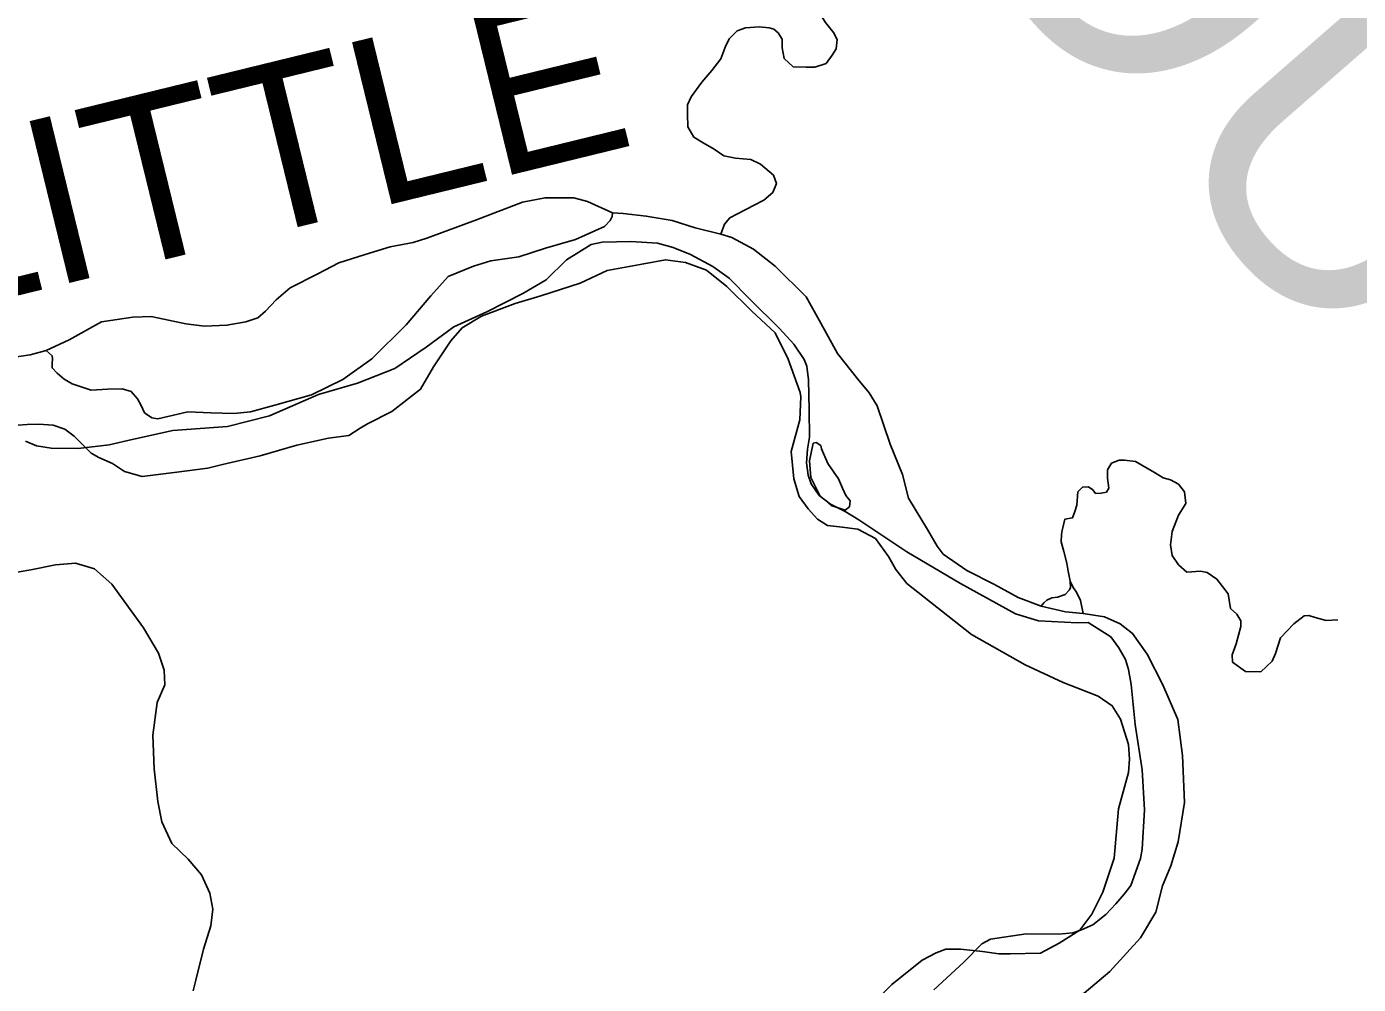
# Model space of a CAD drawing. Extents: x 8749 to 11879, y 13275 to 15339.
# Drawn here: x 10121.1 to 10205.5, y 13991.9 to 14052.6 of the extents above; entities that cross this region are included whole.
import ezdxf

# ---------------------------------------------------------------- set-up
doc = ezdxf.new("R2010")
doc.units = 0
for name, color, linetype in [('Level 2', 7, 'Continuous'), ('Level 35', 7, 'Continuous'), ('Level 9', 7, 'Continuous'), ('R_Draft', 7, 'Continuous')]:
    doc.layers.add(name, color=color, linetype=linetype)

msp = doc.modelspace()

# ---------------------------------------------------------------- linework, layer by layer
at = {"layer": 'Level 2'}
for points in [[(10121.064, 14026.279), (10121.766, 14025.988), (10122.685, 14025.843), (10124.402, 14025.819), (10126.361, 14026.061), (10127.836, 14026.399), (10130.4, 14026.956), (10133.859, 14027.222), (10136.519, 14027.899), (10139.639, 14029.253), (10142.106, 14029.954), (10144.472, 14030.891), (10146.452, 14032.253), (10148.214, 14033.524), (10150.302, 14034.486), (10152.591, 14035.648), (10154.062, 14036.519), (10155.351, 14037.772), (10156.913, 14038.752), (10157.603, 14038.898), (10159.437, 14038.952), (10161.108, 14038.843), (10162.107, 14038.571), (10163.215, 14038.117), (10164.613, 14037.354), (10165.667, 14036.61), (10166.993, 14035.267), (10168.845, 14033.433), (10169.753, 14032.434), (10170.407, 14031.454), (10170.57, 14031.036), (10170.679, 14030.165), (10170.734, 14028.277), (10170.752, 14026.534), (10170.625, 14025.771), (10170.552, 14024.918), (10170.661, 14024.137), (10170.861, 14023.592), (10171.37, 14022.848), (10172.078, 14022.303), (10173.004, 14021.831), (10173.876, 14021.305), (10176.909, 14019.271), (10180.323, 14017.274), (10183.81, 14015.35), (10185.263, 14014.896), (10187.733, 14014.769), (10188.413, 14014.793)], [(10121.064, 14026.279), (10121.766, 14025.988), (10122.685, 14025.843), (10124.402, 14025.819), (10126.361, 14026.061), (10127.836, 14026.399), (10130.4, 14026.956), (10133.859, 14027.222), (10136.519, 14027.899), (10139.639, 14029.253), (10142.106, 14029.954), (10144.472, 14030.891), (10146.452, 14032.253), (10148.214, 14033.524), (10150.302, 14034.486), (10152.591, 14035.648), (10154.062, 14036.519), (10155.351, 14037.772), (10156.913, 14038.752), (10157.603, 14038.898), (10159.437, 14038.952), (10161.108, 14038.843), (10162.107, 14038.571), (10163.215, 14038.117), (10164.613, 14037.354), (10165.667, 14036.61), (10166.993, 14035.267), (10168.845, 14033.433), (10169.753, 14032.434), (10170.407, 14031.454), (10170.57, 14031.036), (10170.679, 14030.165), (10170.734, 14028.277), (10170.752, 14026.534), (10170.625, 14025.771), (10170.552, 14024.918), (10170.661, 14024.137), (10170.861, 14023.592), (10171.37, 14022.848), (10172.078, 14022.303), (10173.004, 14021.831), (10173.876, 14021.305), (10176.909, 14019.271), (10180.323, 14017.274), (10183.81, 14015.35), (10185.263, 14014.896), (10187.733, 14014.769), (10188.413, 14014.793)], [(10188.413, 14014.793), (10189.837, 14013.885), (10190.353, 14013.184), (10190.766, 14012.441), (10190.972, 14011.822), (10191.137, 14010.873), (10191.385, 14008.335), (10191.839, 14005.467), (10191.984, 14002.929), (10191.839, 14000.432), (10191.715, 13999.833), (10191.117, 13998.121), (10190.683, 13997.584), (10190.167, 13996.965), (10189.528, 13996.284), (10188.702, 13995.624), (10187.979, 13995.315), (10187.443, 13995.129), (10186.555, 13995.046), (10184.471, 13995.067), (10182.221, 13994.716), (10181.664, 13994.427), (10180.528, 13993.272), (10178.629, 13991.518)], [(10188.413, 14014.793), (10189.837, 14013.885), (10190.353, 14013.184), (10190.766, 14012.441), (10190.972, 14011.822), (10191.137, 14010.873), (10191.385, 14008.335), (10191.839, 14005.467), (10191.984, 14002.929), (10191.839, 14000.432), (10191.715, 13999.833), (10191.117, 13998.121), (10190.683, 13997.584), (10190.167, 13996.965), (10189.528, 13996.284), (10188.702, 13995.624), (10187.979, 13995.315), (10187.443, 13995.129), (10186.555, 13995.046), (10184.471, 13995.067), (10182.221, 13994.716), (10181.664, 13994.427), (10180.528, 13993.272), (10178.629, 13991.518)]]:
    msp.add_lwpolyline(points, dxfattribs=at)
at = {"layer": 'Level 35'}
for points in [[(10172.432, 14051.157), (10172.508, 14051.741), (10172.28, 14052.198), (10171.773, 14052.833), (10171.417, 14053.341), (10171.189, 14053.773), (10171.113, 14054.738), (10171.138, 14055.424), (10171.087, 14056.236), (10170.986, 14056.973), (10170.977, 14057.202)], [(10163.246, 14048.121), (10163.932, 14049.048), (10164.566, 14049.785), (10165.124, 14050.522), (10165.454, 14051.36), (10165.682, 14051.817), (10166.165, 14052.3), (10166.697, 14052.477), (10167.56, 14052.554), (10168.195, 14052.477), (10168.499, 14052.401), (10168.753, 14052.173), (10169.007, 14051.766), (10169.007, 14051.207), (10169.134, 14050.547), (10169.717, 14050.014), (10170.529, 14049.988), (10171.087, 14049.988), (10171.798, 14050.217), (10172.179, 14050.75), (10172.432, 14051.157)], [(10165.134, 14039.409), (10165.353, 14040.045), (10165.708, 14040.451), (10166.672, 14040.959), (10167.865, 14041.568), (10168.423, 14042.051), (10168.651, 14042.61), (10168.474, 14043.143), (10167.636, 14043.854), (10167.027, 14044.134), (10166.063, 14044.235), (10165.327, 14044.362), (10164.718, 14044.794), (10164.008, 14045.201), (10163.424, 14045.556), (10163.043, 14046.216), (10163.018, 14047.004), (10163.018, 14047.613), (10163.246, 14048.121)], [(10158.257, 14040.767), (10156.679, 14041.486), (10155.819, 14041.714), (10154.832, 14041.714), (10153.996, 14041.714), (10152.553, 14041.435), (10149.643, 14040.321), (10146.504, 14039.155)], [(10146.504, 14039.155), (10145.626, 14038.876), (10144.183, 14038.598), (10142.588, 14038.116), (10140.918, 14037.584), (10139.601, 14036.9), (10137.829, 14036.014), (10136.944, 14035.254), (10136.285, 14034.519), (10135.779, 14034.114), (10135.02, 14033.86), (10133.83, 14033.632), (10132.413, 14033.581), (10131.223, 14033.733), (10129.021, 14034.19)], [(10129.021, 14034.19), (10127.864, 14034.149), (10125.89, 14033.845), (10123.839, 14032.705), (10122.376, 14032.036)], [(10187.687, 14022.235), (10187.763, 14023.073), (10188.042, 14023.378), (10188.423, 14023.403), (10188.702, 14023.2), (10188.879, 14022.972), (10189.235, 14022.997), (10189.565, 14023.048), (10189.717, 14023.302), (10189.641, 14023.937), (10189.641, 14024.47), (10189.895, 14024.902), (10190.377, 14025.08), (10190.707, 14025.08), (10191.417, 14025.004)], [(10191.417, 14025.004), (10192.61, 14024.292), (10193.168, 14023.962), (10193.625, 14023.835), (10194.127, 14023.556), (10194.513, 14023.073), (10194.589, 14022.337), (10194.132, 14021.6), (10193.726, 14020.559), (10193.625, 14019.721), (10193.726, 14019.035), (10194.132, 14018.451), (10194.665, 14017.993), (10195.528, 14018.044), (10195.959, 14017.968), (10196.568, 14017.536), (10197.279, 14016.622), (10197.431, 14015.682), (10197.837, 14015.327), (10198.091, 14014.895), (10198.091, 14014.539), (10197.786, 14013.447), (10197.533, 14012.736), (10197.553, 14012.279)], [(10126.536, 14017.221), (10125.446, 14018.203), (10124.245, 14018.564), (10122.964, 14018.443), (10121.403, 14018.123), (10119.923, 14017.883), (10119.042, 14018.043), (10117.801, 14018.564), (10116.401, 14019.645), (10115.12, 14020.486), (10113.799, 14021.889), (10113.583, 14022.484)], [(10186.926, 14021.338), (10187.408, 14021.422), (10187.56, 14021.829), (10187.687, 14022.235)], [(10186.926, 14021.338), (10186.762, 14020.635), (10186.711, 14020.368), (10186.698, 14019.911), (10186.863, 14019.289), (10187.054, 14018.565), (10187.13, 14018.044), (10187.269, 14017.409), (10187.46, 14017.003), (10187.675, 14016.711), (10187.916, 14016.19), (10188.082, 14015.373)], [(10131.699, 13991.45), (10131.859, 13992.131), (10132.339, 13994.094), (10132.82, 13995.576), (10132.94, 13996.63), (10132.74, 13997.632), (10132.219, 13998.793), (10131.379, 13999.795), (10130.338, 14000.796), (10129.698, 14002.158), (10129.458, 14003.44), (10129.218, 14005.524), (10129.138, 14007.647), (10129.418, 14009.73), (10129.898, 14010.852), (10129.858, 14011.773), (10129.498, 14012.855), (10128.537, 14014.457), (10126.536, 14017.221)], [(10187.269, 14017.409), (10187.282, 14017.016), (10187.219, 14016.876), (10186.94, 14016.571), (10186.47, 14016.406), (10186.115, 14016.355), (10185.785, 14016.203), (10185.607, 14016.038), (10185.424, 14015.829)], [(10197.553, 14012.279), (10198.37, 14011.695), (10199.36, 14011.669), (10200.065, 14012.355), (10200.273, 14012.837), (10200.603, 14013.828), (10201.44, 14014.717), (10202.1, 14015.225), (10202.383, 14015.237), (10202.789, 14015.11), (10203.496, 14014.92), (10204.238, 14014.967)]]:
    msp.add_lwpolyline(points, dxfattribs=at)
at = {"layer": 'Level 9'}
for points in [[(10158.257, 14040.767), (10156.679, 14041.486), (10155.819, 14041.714), (10154.832, 14041.714), (10153.996, 14041.714), (10152.553, 14041.435), (10149.643, 14040.321), (10146.504, 14039.155)], [(10146.757, 14035.507), (10147.845, 14036.723), (10149.465, 14037.382), (10150.554, 14037.711), (10152.326, 14037.964), (10154.022, 14038.522), (10155.92, 14039.079), (10157.768, 14039.89), (10158.122, 14040.27), (10158.249, 14040.523), (10158.257, 14040.767)], [(10146.757, 14035.507), (10147.845, 14036.723), (10149.465, 14037.382), (10150.554, 14037.711), (10152.326, 14037.964), (10154.022, 14038.522), (10155.92, 14039.079), (10157.768, 14039.89), (10158.122, 14040.27), (10158.249, 14040.523), (10158.257, 14040.767)], [(10167.204, 14038.451), (10165.817, 14039.206), (10165.134, 14039.409), (10163.514, 14039.814), (10162.046, 14040.27), (10160.4, 14040.549), (10158.932, 14040.726), (10158.257, 14040.767)], [(10167.204, 14038.451), (10165.817, 14039.206), (10165.134, 14039.409), (10163.514, 14039.814), (10162.046, 14040.27), (10160.4, 14040.549), (10158.932, 14040.726), (10158.257, 14040.767)], [(10146.504, 14039.155), (10145.626, 14038.876), (10144.183, 14038.598), (10142.588, 14038.116), (10140.918, 14037.584), (10139.601, 14036.9), (10137.829, 14036.014), (10136.944, 14035.254), (10136.285, 14034.519), (10135.779, 14034.114), (10135.02, 14033.86), (10133.83, 14033.632), (10132.413, 14033.581), (10131.223, 14033.733), (10129.021, 14034.19)], [(10164.217, 14037.133), (10162.881, 14037.61), (10161.615, 14037.787), (10160.248, 14037.534), (10157.92, 14037.103), (10156.224, 14036.292), (10153.718, 14035.507)], [(10164.217, 14037.133), (10162.881, 14037.61), (10161.615, 14037.787), (10160.248, 14037.534), (10157.92, 14037.103), (10156.224, 14036.292), (10153.718, 14035.507)], [(10173.806, 14030.209), (10172.52, 14031.838), (10171.457, 14033.764), (10170.545, 14035.436), (10168.571, 14037.387), (10167.204, 14038.451)], [(10173.806, 14030.209), (10172.52, 14031.838), (10171.457, 14033.764), (10170.545, 14035.436), (10168.571, 14037.387), (10167.204, 14038.451)], [(10170.166, 14029.373), (10169.406, 14031.484), (10168.571, 14033.156), (10167.103, 14034.524), (10165.508, 14036.095), (10164.217, 14037.133)], [(10170.166, 14029.373), (10169.406, 14031.484), (10168.571, 14033.156), (10167.103, 14034.524), (10165.508, 14036.095), (10164.217, 14037.133)], [(10146.757, 14035.507), (10145.195, 14033.668), (10143.018, 14031.514), (10141.171, 14030.197), (10139.196, 14029.234), (10136.868, 14028.575), (10135.324, 14028.145), (10134.26, 14028.043), (10132.818, 14028.094), (10131.35, 14028.145), (10129.451, 14027.714), (10129.071, 14027.765), (10128.616, 14028.094), (10128.388, 14028.55), (10128.16, 14028.981), (10127.755, 14029.437), (10127.198, 14029.614), (10126.262, 14029.589)], [(10146.757, 14035.507), (10145.195, 14033.668), (10143.018, 14031.514), (10141.171, 14030.197), (10139.196, 14029.234), (10136.868, 14028.575), (10135.324, 14028.145), (10134.26, 14028.043), (10132.818, 14028.094), (10131.35, 14028.145), (10129.451, 14027.714), (10129.071, 14027.765), (10128.616, 14028.094), (10128.388, 14028.55), (10128.16, 14028.981), (10127.755, 14029.437), (10127.198, 14029.614), (10126.262, 14029.589)], [(10153.718, 14035.507), (10152.105, 14035.01), (10149.954, 14034.2), (10148.739, 14033.465), (10148.03, 14032.654), (10146.916, 14031.007)], [(10153.718, 14035.507), (10152.105, 14035.01), (10149.954, 14034.2), (10148.739, 14033.465), (10148.03, 14032.654), (10146.916, 14031.007)], [(10129.021, 14034.19), (10127.864, 14034.149), (10125.89, 14033.845), (10123.839, 14032.705), (10122.376, 14032.036)], [(10122.376, 14032.036), (10121.359, 14031.767), (10120.22, 14031.59), (10120.017, 14031.59)], [(10122.376, 14032.036), (10121.359, 14031.767), (10120.22, 14031.59), (10120.017, 14031.59)], [(10126.262, 14029.589), (10125.232, 14029.513), (10124.599, 14029.741), (10124.017, 14029.918), (10123.51, 14030.222), (10123.08, 14030.602), (10122.751, 14030.931), (10122.751, 14031.21), (10122.776, 14031.514), (10122.751, 14031.691), (10122.376, 14032.036)], [(10126.262, 14029.589), (10125.232, 14029.513), (10124.599, 14029.741), (10124.017, 14029.918), (10123.51, 14030.222), (10123.08, 14030.602), (10122.751, 14030.931), (10122.751, 14031.21), (10122.776, 14031.514), (10122.751, 14031.691), (10122.376, 14032.036)], [(10128.464, 14024.04), (10127.333, 14024.37), (10126.573, 14024.876), (10125.713, 14025.256), (10125.232, 14025.535), (10124.624, 14026.143), (10124.143, 14026.599), (10123.561, 14027.055), (10122.827, 14027.308), (10121.916, 14027.359), (10121.182, 14027.334), (10120.6, 14027.308), (10120.346, 14027.334), (10119.992, 14027.461), (10119.511, 14027.841), (10118.929, 14028.297), (10118.347, 14028.373), (10117.613, 14028.398), (10116.195, 14028.423), (10114.525, 14028.829), (10113.259, 14029.209), (10111.892, 14029.969), (10111.183, 14030.45)], [(10128.464, 14024.04), (10127.333, 14024.37), (10126.573, 14024.876), (10125.713, 14025.256), (10125.232, 14025.535), (10124.624, 14026.143), (10124.143, 14026.599), (10123.561, 14027.055), (10122.827, 14027.308), (10121.916, 14027.359), (10121.182, 14027.334), (10120.6, 14027.308), (10120.346, 14027.334), (10119.992, 14027.461), (10119.511, 14027.841), (10118.929, 14028.297), (10118.347, 14028.373), (10117.613, 14028.398), (10116.195, 14028.423), (10114.525, 14028.829), (10113.259, 14029.209), (10111.892, 14029.969), (10111.183, 14030.45)], [(10146.916, 14031.007), (10146.107, 14029.589), (10144.284, 14028.17), (10142.74, 14027.385), (10142.284, 14027.106), (10141.55, 14026.65), (10140.259, 14026.472), (10138.26, 14026.042), (10135.931, 14025.358), (10133.552, 14024.8), (10132.615, 14024.572), (10130.489, 14024.294), (10128.464, 14024.04)], [(10146.916, 14031.007), (10146.107, 14029.589), (10144.284, 14028.17), (10142.74, 14027.385), (10142.284, 14027.106), (10141.55, 14026.65), (10140.259, 14026.472), (10138.26, 14026.042), (10135.931, 14025.358), (10133.552, 14024.8), (10132.615, 14024.572), (10130.489, 14024.294), (10128.464, 14024.04)], [(10177.02, 14022.67), (10176.64, 14024.18), (10175.856, 14026.105), (10175.046, 14028.537), (10174.54, 14029.348), (10173.806, 14030.209)], [(10177.02, 14022.67), (10176.64, 14024.18), (10175.856, 14026.105), (10175.046, 14028.537), (10174.54, 14029.348), (10173.806, 14030.209)], [(10174.927, 14020.113), (10173.811, 14020.709), (10172.646, 14020.861), (10171.887, 14020.937), (10171.254, 14021.342), (10170.672, 14022.001), (10170.09, 14022.786), (10169.761, 14023.901), (10169.583, 14025.624), (10170.14, 14027.65), (10170.191, 14029.095), (10170.166, 14029.373)], [(10174.927, 14020.113), (10173.811, 14020.709), (10172.646, 14020.861), (10171.887, 14020.937), (10171.254, 14021.342), (10170.672, 14022.001), (10170.09, 14022.786), (10169.761, 14023.901), (10169.583, 14025.624), (10170.14, 14027.65), (10170.191, 14029.095), (10170.166, 14029.373)], [(10170.976, 14026.156), (10170.748, 14025.041), (10170.824, 14023.977), (10171.406, 14022.837), (10172.115, 14022.203), (10173.001, 14021.925), (10173.279, 14022.127), (10173.33, 14022.507), (10173.051, 14022.837), (10172.849, 14023.318), (10172.596, 14023.901), (10171.912, 14024.864), (10171.507, 14025.801), (10171.464, 14026.015)], [(10170.976, 14026.156), (10170.748, 14025.041), (10170.824, 14023.977), (10171.406, 14022.837), (10172.115, 14022.203), (10173.001, 14021.925), (10173.279, 14022.127), (10173.33, 14022.507), (10173.051, 14022.837), (10172.849, 14023.318), (10172.596, 14023.901), (10171.912, 14024.864), (10171.507, 14025.801), (10171.464, 14026.015)], [(10170.976, 14026.156), (10171.178, 14026.206), (10171.464, 14026.015)], [(10170.976, 14026.156), (10171.178, 14026.206), (10171.464, 14026.015)], [(10194.08, 14008.652), (10193.144, 14010.838), (10192.157, 14012.789), (10191.22, 14014.106), (10190.436, 14014.714), (10189.448, 14015.145), (10188.082, 14015.373), (10186.968, 14015.474), (10185.424, 14015.829), (10183.981, 14016.386), (10182.462, 14017.197), (10180.716, 14018.084), (10179.222, 14019.123), (10178.843, 14019.629), (10178.235, 14020.693), (10177.02, 14022.67)], [(10194.08, 14008.652), (10193.144, 14010.838), (10192.157, 14012.789), (10191.22, 14014.106), (10190.436, 14014.714), (10189.448, 14015.145), (10188.082, 14015.373), (10186.968, 14015.474), (10185.424, 14015.829), (10183.981, 14016.386), (10182.462, 14017.197), (10180.716, 14018.084), (10179.222, 14019.123), (10178.843, 14019.629), (10178.235, 14020.693), (10177.02, 14022.67)], [(10190.461, 14008.677), (10189.929, 14009.521), (10189.043, 14010.129), (10186.816, 14010.99), (10184.411, 14012.105), (10181.019, 14014.03), (10176.919, 14017.273), (10176.21, 14018.16), (10175.755, 14018.971), (10174.927, 14020.113)], [(10190.461, 14008.677), (10189.929, 14009.521), (10189.043, 14010.129), (10186.816, 14010.99), (10184.411, 14012.105), (10181.019, 14014.03), (10176.919, 14017.273), (10176.21, 14018.16), (10175.755, 14018.971), (10174.927, 14020.113)], [(10190.056, 13999.86), (10190.334, 14002.977), (10190.967, 14005.282), (10191.018, 14006.143), (10190.967, 14007.056), (10190.461, 14008.677)], [(10190.056, 13999.86), (10190.334, 14002.977), (10190.967, 14005.282), (10191.018, 14006.143), (10190.967, 14007.056), (10190.461, 14008.677)], [(10193.124, 13998.1), (10193.65, 13999.379), (10194.106, 14000.899), (10194.511, 14003.382), (10194.384, 14006.371), (10194.08, 14008.652)], [(10193.124, 13998.1), (10193.65, 13999.379), (10194.106, 14000.899), (10194.511, 14003.382), (10194.384, 14006.371), (10194.08, 14008.652)], [(10173.785, 13989.701), (10175.962, 13991.842), (10177.886, 13993.387), (10178.772, 13993.869), (10179.379, 13994.097), (10180.316, 13994.097), (10181.708, 13993.945), (10182.741, 13993.805), (10183.475, 13993.805), (10185.378, 13993.843), (10186.568, 13994.477), (10187.884, 13995.287), (10188.638, 13996.314), (10189.347, 13997.707), (10190.056, 13999.86)], [(10173.785, 13989.701), (10175.962, 13991.842), (10177.886, 13993.387), (10178.772, 13993.869), (10179.379, 13994.097), (10180.316, 13994.097), (10181.708, 13993.945), (10182.741, 13993.805), (10183.475, 13993.805), (10185.378, 13993.843), (10186.568, 13994.477), (10187.884, 13995.287), (10188.638, 13996.314), (10189.347, 13997.707), (10190.056, 13999.86)], [(10178.139, 13989.904), (10179, 13990.828), (10179.734, 13991.082), (10180.822, 13990.98), (10184.315, 13990.6), (10186.34, 13990.6), (10188.163, 13991.31), (10189.783, 13992.678), (10191.732, 13994.806), (10192.693, 13996.427), (10193.124, 13998.1)], [(10178.139, 13989.904), (10179, 13990.828), (10179.734, 13991.082), (10180.822, 13990.98), (10184.315, 13990.6), (10186.34, 13990.6), (10188.163, 13991.31), (10189.783, 13992.678), (10191.732, 13994.806), (10192.693, 13996.427), (10193.124, 13998.1)]]:
    msp.add_lwpolyline(points, dxfattribs=at)

# ---------------------------------------------------------------- texts
msp.add_text('LITTLE', height=10.56, rotation=13.74312, dxfattribs=at).set_placement((10114.947, 14034.138))
at = {"layer": 'R_Draft'}
for s, p in [('CLARK COUNTY', (10101.23, 14149.257)), ('NEVADA COUNTY', (10019.467, 14062.404))]:
    msp.add_text(s, height=20.21452, rotation=311.0766, dxfattribs=at).set_placement(p)

doc.saveas('drawing.dxf')
